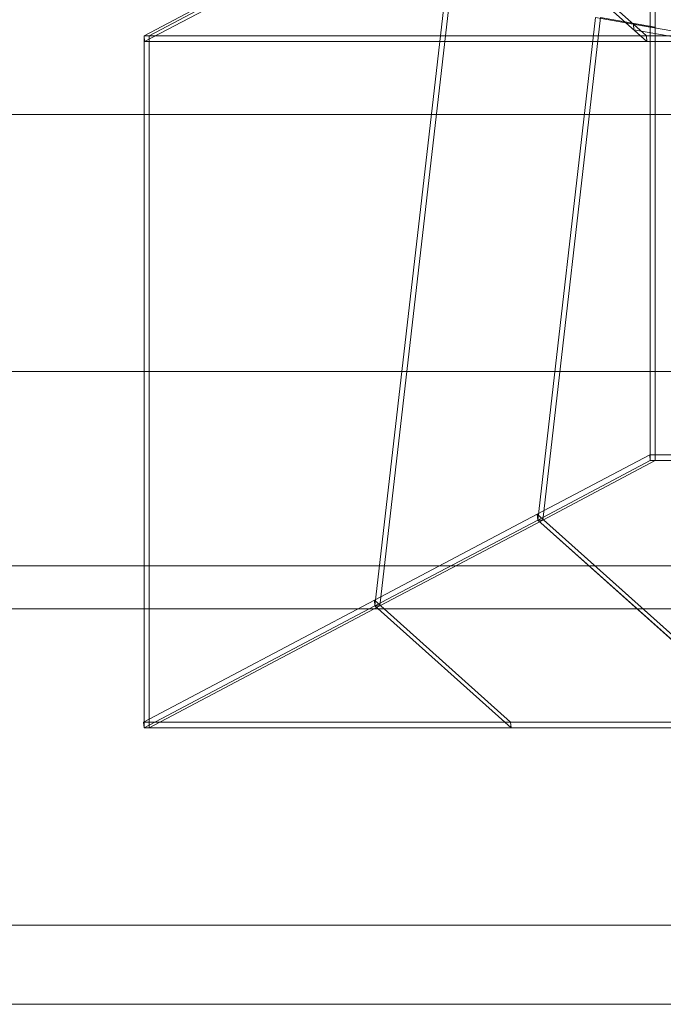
# Model space of a CAD drawing. Header units: millimetres. Extents: x -4395 to 65662, y -65530 to 6847.
# Tile 628 of 656: x 19493 to 19818, y -18450 to -17952. Entities that reach past the tile are written whole.
import ezdxf

# ---------------------------------------------------------------- set-up
doc = ezdxf.new("R2010")
doc.units = ezdxf.units.MM
doc.layers.add('superior_C02', color=7, linetype='Continuous', lineweight=0)
doc.layers.add('superior_fines-r33-C07-C02', color=7, linetype='Continuous', lineweight=0)

msp = doc.modelspace()

# ---------------------------------------------------------------- linework, layer by layer
at = {"layer": 'superior_C02'}
for p, q in [((19181.088, -18000), (20117.046, -18000)), ((20118.824, -18000), (19182.867, -18000)), ((19181.088, -18130), (20117.046, -18130)), ((20118.824, -18130), (19182.867, -18130)), ((20096.643, -18228.298), (19160.686, -18228.298)), ((19162.465, -18228.298), (20098.422, -18228.298)), ((24634.01, -18250), (15575.415, -18250)), ((15576.913, -18250), (24635.508, -18250)), ((20484.747, -18410), (19339.287, -18410)), ((19351.209, -18410), (20496.669, -18410)), ((20539.887, -18410), (19394.427, -18410)), ((19409.329, -18410), (20554.789, -18410)), ((19339.287, -18450), (20484.747, -18450)), ((19351.209, -18450), (20496.669, -18450)), ((19394.427, -18450), (20539.887, -18450)), ((19409.329, -18450), (20554.789, -18450))]:
    msp.add_line(p, q, dxfattribs=at)
at = {"layer": 'superior_fines-r33-C07-C02'}
for p, q in [((19715.264, -17875.811), (19555.485, -17960.103)), ((19555.737, -17962.98), (19715.516, -17878.689)), ((19717.791, -17875.811), (19558.012, -17960.103)), ((19715.264, -17875.811), (19672.247, -18248.505)), ((19674.774, -18248.505), (19717.791, -17875.811)), ((19809.601, -17960.103), (19715.264, -17875.811)), ((19715.516, -17878.689), (19809.853, -17962.98)), ((19811.58, -17915.126), (19811.58, -17955.736)), ((19814.106, -17955.736), (19814.106, -17915.126)), ((19672.247, -18248.505), (19708.132, -17937.6)), ((19710.659, -17937.6), (19674.774, -18248.505)), ((19783.959, -17950.894), (19754.624, -18205.047)), ((19757.151, -18205.047), (19786.486, -17950.894)), ((19783.959, -17950.894), (19811.58, -17955.736)), ((19814.106, -17955.736), (19786.486, -17950.894)), ((19803.039, -17954.239), (19809.601, -17960.103)), ((19836.485, -17960.103), (19803.039, -17954.239)), ((19803.039, -17954.239), (19803.29, -17957.116)), ((19809.853, -17962.98), (19803.29, -17957.116)), ((19803.29, -17957.116), (19836.737, -17962.98)), ((19811.58, -17955.736), (19811.58, -18175)), ((19811.58, -17955.736), (19814.106, -17955.736)), ((19814.106, -18175), (19814.106, -17955.736)), ((19555.485, -17960.103), (19809.601, -17960.103)), ((19555.485, -17960.103), (19555.737, -17962.98)), ((19555.485, -18310.103), (19555.485, -17960.103)), ((19558.012, -17960.103), (19555.485, -17960.103)), ((19809.853, -17962.98), (19555.737, -17962.98)), ((19558.012, -17960.103), (19558.012, -18310.103)), ((19809.853, -17962.98), (19809.601, -17960.103)), ((19809.601, -17960.103), (19836.485, -17960.103)), ((19836.737, -17962.98), (19809.853, -17962.98)), ((19811.328, -18172.123), (19754.373, -18202.169)), ((20089.968, -18172.123), (19811.328, -18172.123)), ((19811.58, -18175), (19811.328, -18172.123)), ((19754.624, -18205.047), (19811.58, -18175)), ((19757.151, -18205.047), (19814.106, -18175)), ((19811.58, -18175), (20090.22, -18175)), ((19811.58, -18175), (19814.106, -18175)), ((19754.373, -18202.169), (19671.996, -18245.627)), ((19871.949, -18307.225), (19754.373, -18202.169)), ((19754.624, -18205.047), (19754.373, -18202.169)), ((19754.373, -18202.169), (19823.03, -18263.516)), ((19672.247, -18248.505), (19754.624, -18205.047)), ((19674.774, -18248.505), (19757.151, -18205.047)), ((19754.624, -18205.047), (19872.201, -18310.103)), ((19823.282, -18266.393), (19754.624, -18205.047)), ((19754.624, -18205.047), (19757.151, -18205.047)), ((19671.996, -18245.627), (19555.234, -18307.225)), ((19740.934, -18307.225), (19671.996, -18245.627)), ((19672.247, -18248.505), (19671.996, -18245.627)), ((19555.485, -18310.103), (19672.247, -18248.505)), ((19558.012, -18310.103), (19674.774, -18248.505)), ((19672.247, -18248.505), (19741.186, -18310.103)), ((19672.247, -18248.505), (19674.774, -18248.505)), ((19555.234, -18307.225), (19740.934, -18307.225)), ((19555.234, -18307.225), (19555.485, -18310.103)), ((19741.186, -18310.103), (19555.485, -18310.103)), ((19555.485, -18310.103), (19558.012, -18310.103)), ((19741.186, -18310.103), (19740.934, -18307.225)), ((19740.934, -18307.225), (19871.949, -18307.225)), ((19872.201, -18310.103), (19741.186, -18310.103))]:
    msp.add_line(p, q, dxfattribs=at)

doc.saveas('drawing.dxf')
